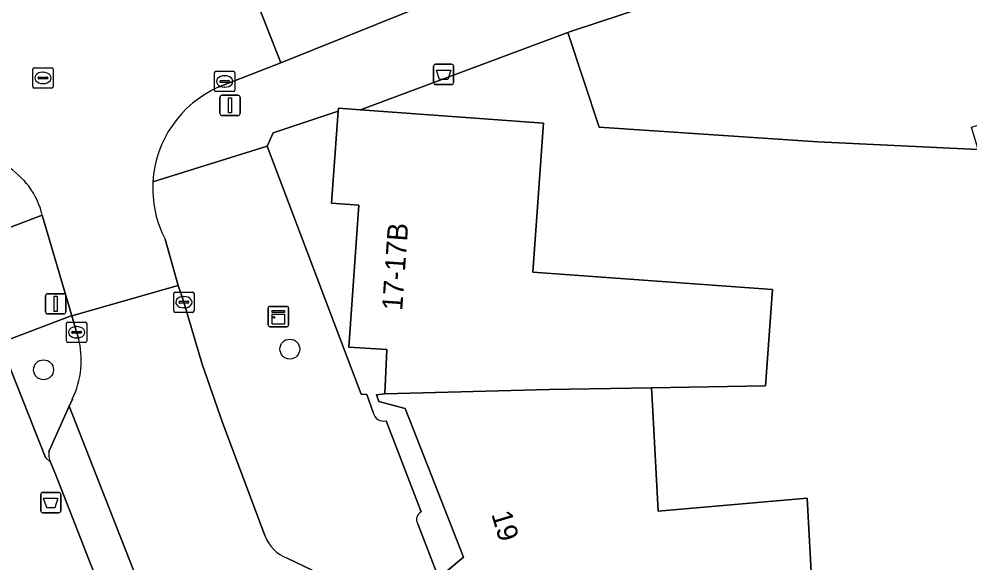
# Model space of a CAD drawing. Extents: x 161087 to 161926, y 382572 to 383873.
# Drawn here: x 161710.88 to 161757.65, y 382787.67 to 382814.43 of the extents above; entities that cross this region are included whole.
import ezdxf

# ---------------------------------------------------------------- set-up
doc = ezdxf.new("R2010")
doc.units = 0
for name, color, linetype in [('IMGEO_Afvalbak', 7, 'Continuous'), ('IMGEO_Berm_groen', 7, 'Continuous'), ('IMGEO_Boom', 7, 'Continuous'), ('IMGEO_Erf', 7, 'Continuous'), ('IMGEO_Kast', 7, 'Continuous'), ('IMGEO_Kolk', 7, 'Continuous'), ('IMGEO_Lichtmast', 7, 'Continuous'), ('IMGEO_Pand', 7, 'Continuous'), ('IMGEO_Pand_nummerreeks', 7, 'Continuous'), ('IMGEO_Parkeervlak_open', 7, 'Continuous'), ('IMGEO_Rijbaan_lokaal_gesloten', 7, 'Continuous'), ('IMGEO_Rijbaan_lokaal_open', 7, 'Continuous'), ('IMGEO_Rioolput', 7, 'Continuous'), ('IMGEO_Voetpad_open', 7, 'Continuous')]:
    doc.layers.add(name, color=color, linetype=linetype)

msp = doc.modelspace()

# ---------------------------------------------------------------- linework, layer by layer
at = {"layer": 'IMGEO_Afvalbak'}
for p, q in [((161731.289, 382811.309), (161731.289, 382812.109)), ((161731.289, 382812.109), (161731.289, 382811.309)), ((161731.389, 382812.209), (161732.179, 382812.209)), ((161732.179, 382812.209), (161731.389, 382812.209)), ((161732.279, 382812.109), (161732.279, 382811.309)), ((161732.279, 382811.309), (161732.279, 382812.109)), ((161732.179, 382811.209), (161731.389, 382811.209)), ((161731.389, 382811.209), (161732.179, 382811.209)), ((161711.954, 382790.239), (161711.954, 382791.039)), ((161711.954, 382791.039), (161711.954, 382790.239)), ((161712.054, 382791.139), (161712.844, 382791.139)), ((161712.844, 382791.139), (161712.054, 382791.139)), ((161712.944, 382791.039), (161712.944, 382790.239)), ((161712.944, 382790.239), (161712.944, 382791.039)), ((161712.844, 382790.139), (161712.054, 382790.139)), ((161712.054, 382790.139), (161712.844, 382790.139))]:
    msp.add_line(p, q, dxfattribs=at)
for points in [[(161731.432, 382811.923), (161732.136, 382811.923), (161731.987, 382811.453), (161731.581, 382811.453), (161731.432, 382811.923)], [(161712.097, 382790.853), (161712.801, 382790.853), (161712.652, 382790.383), (161712.246, 382790.383), (161712.097, 382790.853)]]:
    msp.add_lwpolyline(points, dxfattribs=at)
for centre, start, end in [((161731.389, 382812.109), 90, 180), ((161731.389, 382812.109), 90, 180), ((161732.179, 382812.109), 0, 90), ((161732.179, 382812.109), 360, 90), ((161731.389, 382811.309), 180, 270), ((161731.389, 382811.309), 180, 270), ((161732.179, 382811.309), 270, 0), ((161732.179, 382811.309), 270, 0), ((161712.054, 382791.039), 90, 180), ((161712.054, 382791.039), 90, 180), ((161712.844, 382791.039), 0, 90), ((161712.844, 382791.039), 360, 90), ((161712.054, 382790.239), 180, 270), ((161712.054, 382790.239), 180, 270), ((161712.844, 382790.239), 270, 0), ((161712.844, 382790.239), 270, 0)]:
    msp.add_arc(centre, 0.1, start, end, dxfattribs=at)
at = {"layer": 'IMGEO_Berm_groen'}
for points in [[(161713.808, 382798.752), (161713.719, 382799.017), (161713.481, 382799.83), (161713.454, 382799.822), (161709.938, 382798.495), (161712.195, 382792.853), (161712.434, 382792.635)], [(161712.358, 382793.159), (161712.447, 382793.368), (161713.35, 382795.381), (161713.509, 382795.734)]]:
    msp.add_lwpolyline(points, dxfattribs=at)
for centre, radius, start, end in [((161709.559, 382797.649), 4.389, 334.1317, 14.5523), ((161713.188, 382793.012), 0.843, 169.9517, 206.5534)]:
    msp.add_arc(centre, radius, start, end, dxfattribs=at)
at = {"layer": 'IMGEO_Boom'}
for centre in [(161724.216, 382798.19), (161712.092, 382797.171)]:
    msp.add_circle(centre, 0.489, dxfattribs=at)
at = {"layer": 'IMGEO_Erf'}
for points in [[(161758.096, 382808.012), (161750.203, 382808.397), (161739.444, 382809.112), (161737.9, 382813.764), (161727.689, 382809.965), (161736.711, 382809.303), (161736.174, 382801.983), (161747.982, 382801.117), (161747.633, 382796.387), (161742.018, 382796.286), (161742.066, 382795.429), (161742.356, 382790.218), (161749.684, 382790.863), (161749.937, 382786.323), (161747.869, 382786.142), (161748.043, 382783.01), (161750.136, 382783.194), (161756.566, 382783.727), (161756.824, 382780.936), (161752.843, 382780.527), (161753.095, 382778.125), (161765.335, 382779.309)], [(161729.898, 382795.27), (161728.598, 382795.614), (161728.475, 382795.942), (161728.891, 382795.986), (161728.994, 382798.175), (161727.116, 382798.288), (161727.605, 382805.272), (161726.265, 382805.37), (161726.597, 382809.897), (161723.395, 382808.829), (161723.098, 382808.178), (161726.794, 382798.437), (161727.726, 382795.98), (161728.007, 382795.96), (161728.324, 382795.075)], [(161730.519, 382789.586), (161733.7, 382781.333), (161734.134, 382781.471), (161733.939, 382782.041), (161731.957, 382786.932), (161731.858, 382787.236), (161731.96, 382787.276), (161732.763, 382787.953), (161731.192, 382791.965), (161729.898, 382795.27)], [(161728.954, 382794.666), (161730.688, 382790.179)]]:
    msp.add_lwpolyline(points, dxfattribs=at)
for centre, radius, start, end in [((161728.821, 382795.15), 0.502, 188.6093, 285.4069), ((161730.858, 382789.81), 0.406, 114.6866, 213.4992)]:
    msp.add_arc(centre, radius, start, end, dxfattribs=at)
at = {"layer": 'IMGEO_Kast'}
for p, q in [((161723.153, 382799.368), (161723.153, 382800.209)), ((161723.153, 382800.209), (161723.153, 382799.368)), ((161723.228, 382800.293), (161724.069, 382800.293)), ((161724.069, 382800.293), (161723.228, 382800.293)), ((161724.153, 382800.218), (161724.153, 382799.377)), ((161724.153, 382799.377), (161724.153, 382800.218)), ((161724.078, 382799.293), (161723.237, 382799.293)), ((161723.237, 382799.293), (161724.078, 382799.293))]:
    msp.add_line(p, q, dxfattribs=at)
for points in [[(161723.348, 382800.083), (161723.948, 382800.083), (161723.948, 382799.998), (161723.348, 382799.998), (161723.348, 382800.083)], [(161723.348, 382799.908), (161723.948, 382799.908), (161723.948, 382799.419), (161723.348, 382799.419), (161723.348, 382799.908)]]:
    msp.add_lwpolyline(points, dxfattribs=at)
msp.add_circle((161723.432, 382799.757), 0.0377, dxfattribs=at)
for centre, start, end in [((161723.231, 382800.215), 92.4484, 184.2845), ((161723.231, 382800.215), 92.4484, 184.2845), ((161724.075, 382800.215), 2.4484, 94.2845), ((161724.075, 382800.215), 2.4484, 94.2845), ((161723.231, 382799.371), 182.4484, 274.2845), ((161723.231, 382799.371), 182.4484, 274.2845), ((161724.075, 382799.371), 272.4484, 4.2845), ((161724.075, 382799.371), 272.4484, 4.2845)]:
    msp.add_arc(centre, 0.0779, start, end, dxfattribs=at)
at = {"layer": 'IMGEO_Kolk'}
for p, q in [((161720.507, 382810.933), (161720.507, 382811.785)), ((161720.582, 382811.859), (161721.434, 382811.859)), ((161721.508, 382811.785), (161721.508, 382810.933)), ((161720.766, 382811.353), (161720.766, 382811.365)), ((161721.204, 382811.316), (161720.806, 382811.316)), ((161720.809, 382811.402), (161721.207, 382811.402)), ((161720.995, 382811.639), (161721.02, 382811.639)), ((161721.25, 382811.365), (161721.25, 382811.353)), ((161721.434, 382810.859), (161720.582, 382810.859)), ((161721.018, 382811.079), (161720.993, 382811.079)), ((161718.499, 382800.073), (161718.499, 382800.925)), ((161718.574, 382800.999), (161719.426, 382800.999)), ((161718.801, 382800.542), (161719.199, 382800.542)), ((161718.987, 382800.779), (161719.012, 382800.779)), ((161719.5, 382800.925), (161719.5, 382800.073)), ((161718.758, 382800.493), (161718.758, 382800.505)), ((161719.196, 382800.456), (161718.798, 382800.456)), ((161719.01, 382800.219), (161718.985, 382800.219)), ((161719.242, 382800.505), (161719.242, 382800.493)), ((161719.426, 382799.999), (161718.574, 382799.999)), ((161713.218, 382798.591), (161713.218, 382799.443)), ((161713.293, 382799.517), (161714.145, 382799.517)), ((161713.706, 382799.297), (161713.731, 382799.297)), ((161714.219, 382799.443), (161714.219, 382798.591)), ((161713.477, 382799.011), (161713.477, 382799.023)), ((161713.915, 382798.974), (161713.517, 382798.974)), ((161713.52, 382799.06), (161713.918, 382799.06)), ((161713.729, 382798.737), (161713.704, 382798.737)), ((161713.961, 382799.023), (161713.961, 382799.011)), ((161714.145, 382798.517), (161713.293, 382798.517))]:
    msp.add_line(p, q, dxfattribs=at)
for points in [[(161720.507, 382810.933), (161720.507, 382811.785)], [(161720.582, 382811.859), (161721.434, 382811.859)], [(161721.508, 382811.785), (161721.508, 382810.933)], [(161721.434, 382810.859), (161720.582, 382810.859)], [(161718.499, 382800.073), (161718.499, 382800.925)], [(161718.574, 382800.999), (161719.426, 382800.999)], [(161719.5, 382800.925), (161719.5, 382800.073)], [(161719.426, 382799.999), (161718.574, 382799.999)], [(161713.218, 382798.591), (161713.218, 382799.443)], [(161713.293, 382799.517), (161714.145, 382799.517)], [(161714.219, 382799.443), (161714.219, 382798.591)], [(161714.145, 382798.517), (161713.293, 382798.517)]]:
    msp.add_lwpolyline(points, dxfattribs=at)
for centre, radius, start, end in [((161720.584, 382811.783), 0.0765, 91.552, 178.448), ((161720.584, 382811.783), 0.0765, 91.552, 178.448), ((161721.432, 382811.783), 0.0765, 1.552, 88.448), ((161721.432, 382811.783), 0.0765, 1.552, 88.448), ((161720.806, 382811.362), 0.0403, 85.8775, 175.7526), ((161720.803, 382811.352), 0.0366, 178.938, 274.7102), ((161721.207, 382811.359), 0.043, 264.8664, 352.4533), ((161721.211, 382811.364), 0.0386, 1.7309, 96.639), ((161720.584, 382810.935), 0.0765, 181.552, 268.448), ((161720.584, 382810.935), 0.0765, 181.552, 268.448), ((161721.432, 382810.935), 0.0765, 271.552, 358.448), ((161721.432, 382810.935), 0.0765, 271.552, 358.448), ((161718.576, 382800.923), 0.0765, 91.552, 178.448), ((161718.576, 382800.923), 0.0765, 91.552, 178.448), ((161718.798, 382800.502), 0.0403, 85.8775, 175.7526), ((161719.203, 382800.504), 0.0386, 1.7309, 96.639), ((161719.424, 382800.923), 0.0765, 1.552, 88.448), ((161719.424, 382800.923), 0.0765, 1.552, 88.448), ((161718.576, 382800.075), 0.0765, 181.552, 268.448), ((161718.576, 382800.075), 0.0765, 181.552, 268.448), ((161718.795, 382800.492), 0.0366, 178.938, 274.7102), ((161719.199, 382800.499), 0.043, 264.8664, 352.4533), ((161719.424, 382800.075), 0.0765, 271.552, 358.448), ((161719.424, 382800.075), 0.0765, 271.552, 358.448), ((161713.295, 382799.441), 0.0765, 91.552, 178.448), ((161713.295, 382799.441), 0.0765, 91.552, 178.448), ((161714.143, 382799.441), 0.0765, 1.552, 88.448), ((161714.143, 382799.441), 0.0765, 1.552, 88.448), ((161713.517, 382799.02), 0.0403, 85.8775, 175.7526), ((161713.514, 382799.01), 0.0366, 178.938, 274.7102), ((161713.918, 382799.017), 0.043, 264.8664, 352.4533), ((161713.922, 382799.022), 0.0386, 1.7309, 96.639), ((161713.295, 382798.593), 0.0765, 181.552, 268.448), ((161713.295, 382798.593), 0.0765, 181.552, 268.448), ((161714.143, 382798.593), 0.0765, 271.552, 358.448), ((161714.143, 382798.593), 0.0765, 271.552, 358.448)]:
    msp.add_arc(centre, radius, start, end, dxfattribs=at)
for centre, major_axis, ratio, start_param, end_param in [((161720.994, 382811.359), (-0.387, 0.002), 0.722429, 4.712389, 7.853982), ((161721.019, 382811.359), (-0.39, 0.002), 0.717154, 1.570796, 4.712389), ((161718.986, 382800.499), (-0.387, 0.002), 0.722429, 4.712389, 7.853982), ((161719.011, 382800.499), (-0.39, 0.002), 0.717154, 1.570796, 4.712389), ((161713.705, 382799.017), (-0.387, 0.002), 0.722429, 4.712389, 7.853982), ((161713.73, 382799.017), (-0.39, 0.002), 0.717154, 1.570796, 4.712389)]:
    msp.add_ellipse(centre, major_axis=major_axis, ratio=ratio, start_param=start_param, end_param=end_param, dxfattribs=at)
at = {"layer": 'IMGEO_Lichtmast'}
for p, q in [((161720.774, 382809.784), (161720.774, 382810.584)), ((161720.774, 382810.584), (161720.774, 382809.784)), ((161720.874, 382810.684), (161721.664, 382810.684)), ((161721.664, 382810.684), (161720.874, 382810.684)), ((161721.764, 382810.584), (161721.764, 382809.784)), ((161721.764, 382809.784), (161721.764, 382810.584)), ((161721.664, 382809.684), (161720.874, 382809.684)), ((161720.874, 382809.684), (161721.664, 382809.684)), ((161712.194, 382800.018), (161712.194, 382800.818)), ((161712.194, 382800.818), (161712.194, 382800.018)), ((161712.294, 382800.918), (161713.084, 382800.918)), ((161713.084, 382800.918), (161712.294, 382800.918)), ((161713.184, 382800.818), (161713.184, 382800.018)), ((161713.184, 382800.018), (161713.184, 382800.818)), ((161713.084, 382799.918), (161712.294, 382799.918)), ((161712.294, 382799.918), (161713.084, 382799.918))]:
    msp.add_line(p, q, dxfattribs=at)
for points in [[(161721.194, 382810.559), (161721.344, 382810.559), (161721.344, 382809.809), (161721.194, 382809.809), (161721.194, 382810.559)], [(161712.614, 382800.793), (161712.764, 382800.793), (161712.764, 382800.043), (161712.614, 382800.043), (161712.614, 382800.793)]]:
    msp.add_lwpolyline(points, dxfattribs=at)
for centre, start, end in [((161720.874, 382810.584), 90, 180), ((161720.874, 382810.584), 90, 180), ((161721.664, 382810.584), 0, 90), ((161721.664, 382810.584), 360, 90), ((161720.874, 382809.784), 180, 270), ((161720.874, 382809.784), 180, 270), ((161721.664, 382809.784), 270, 0), ((161721.664, 382809.784), 270, 0), ((161712.294, 382800.818), 90, 180), ((161712.294, 382800.818), 90, 180), ((161713.084, 382800.818), 0, 90), ((161713.084, 382800.818), 360, 90), ((161712.294, 382800.018), 180, 270), ((161712.294, 382800.018), 180, 270), ((161713.084, 382800.018), 270, 0), ((161713.084, 382800.018), 270, 0)]:
    msp.add_arc(centre, 0.1, start, end, dxfattribs=at)
at = {"layer": 'IMGEO_Pand'}
for points in [[(161767.527, 382813.855), (161768.675, 382814.202), (161767.689, 382817.455), (161767.666, 382817.533), (161765.13, 382816.764), (161765.152, 382822.617), (161764.869, 382822.537), (161764.841, 382822.53), (161764.78, 382822.713), (161741.914, 382815.103), (161737.983, 382813.795), (161737.9, 382813.764), (161739.444, 382809.112), (161750.203, 382808.397), (161758.096, 382808.012), (161757.768, 382809.112), (161758.841, 382809.432), (161760.805, 382810.018), (161760.931, 382809.597), (161765.771, 382811.063), (161765.144, 382813.132)], [(161736.174, 382801.983), (161736.711, 382809.303), (161727.689, 382809.965), (161726.608, 382810.044), (161726.597, 382809.897), (161726.265, 382805.37), (161727.605, 382805.272), (161727.116, 382798.288), (161728.994, 382798.175), (161728.891, 382795.986), (161736.98, 382796.195), (161742.018, 382796.286), (161747.633, 382796.387), (161747.982, 382801.117)], [(161749.684, 382790.863), (161742.356, 382790.218), (161742.066, 382795.429), (161742.018, 382796.286), (161736.98, 382796.195), (161728.891, 382795.986), (161728.475, 382795.942), (161728.598, 382795.614), (161729.898, 382795.27), (161731.192, 382791.965), (161732.763, 382787.953), (161731.96, 382787.276), (161731.858, 382787.236), (161731.957, 382786.932), (161733.939, 382782.041), (161734.647, 382782.104), (161734.847, 382781.668), (161748.043, 382783.01), (161747.869, 382786.142), (161749.937, 382786.323)]]:
    msp.add_lwpolyline(points, close=True, dxfattribs=at)
at = {"layer": 'IMGEO_Parkeervlak_open'}
for points in [[(161713.35, 382795.381), (161712.447, 382793.368), (161712.358, 382793.159)], [(161722.127, 382773.053), (161719.449, 382779.866), (161713.35, 382795.381)], [(161712.434, 382792.635), (161712.687, 382792.031), (161715.664, 382784.389), (161720.09, 382773.118), (161720.205, 382772.823), (161721.476, 382773.321)]]:
    msp.add_lwpolyline(points, dxfattribs=at)
msp.add_arc((161713.188, 382793.012), 0.843, 169.9517, 206.5534, dxfattribs=at)
at = {"layer": 'IMGEO_Rijbaan_lokaal_gesloten'}
msp.add_lwpolyline([(161735.002, 382825.222), (161728.389, 382822.563), (161720.925, 382819.562), (161723.765, 382812.28), (161737.856, 382817.95), (161737.362, 382819.209)], close=True, dxfattribs=at)
at = {"layer": 'IMGEO_Rijbaan_lokaal_open'}
for points in [[(161720.694, 382811.072), (161723.765, 382812.28), (161720.925, 382819.562), (161719.598, 382819.002)], [(161712.03, 382804.783), (161713.481, 382799.83), (161718.727, 382801.324), (161718.074, 382803.602)], [(161722.993, 382789.011), (161720.902, 382794.586), (161719.906, 382797.448), (161719, 382800.499), (161718.727, 382801.324), (161713.481, 382799.83), (161713.719, 382799.017), (161713.808, 382798.752)], [(161713.509, 382795.734), (161713.35, 382795.381), (161719.449, 382779.866), (161722.127, 382773.053), (161722.466, 382772.192), (161724.066, 382768.121), (161725.722, 382763.908), (161731.19, 382750), (161740.835, 382725.464), (161739.064, 382724.796), (161739.551, 382723.574)], [(161754.209, 382713.572), (161742.826, 382742.772), (161742.111, 382744.609), (161739.937, 382750), (161725.319, 382787.311), (161724.087, 382787.908)]]:
    msp.add_lwpolyline(points, dxfattribs=at)
for centre, radius, start, end in [((161722.904, 382806.103), 5.439, 113.9781, 176.6008), ((161708.238, 382803.865), 3.902, 13.6014, 105.013), ((161722.908, 382806.103), 5.443, 176.6057, 207.3536), ((161709.559, 382797.649), 4.389, 334.1317, 14.5523), ((161724.723, 382789.633), 1.838, 199.7686, 249.762)]:
    msp.add_arc(centre, radius, start, end, dxfattribs=at)
at = {"layer": 'IMGEO_Rioolput'}
for p, q in [((161711.562, 382811.107), (161711.562, 382811.959)), ((161711.637, 382812.033), (161712.489, 382812.033)), ((161712.05, 382811.813), (161712.075, 382811.813)), ((161712.563, 382811.959), (161712.563, 382811.107)), ((161711.821, 382811.527), (161711.821, 382811.539)), ((161712.259, 382811.49), (161711.861, 382811.49)), ((161711.864, 382811.576), (161712.262, 382811.576)), ((161712.305, 382811.539), (161712.305, 382811.527)), ((161712.489, 382811.033), (161711.637, 382811.033)), ((161712.073, 382811.253), (161712.048, 382811.253))]:
    msp.add_line(p, q, dxfattribs=at)
for points in [[(161711.562, 382811.107), (161711.562, 382811.959)], [(161711.637, 382812.033), (161712.489, 382812.033)], [(161712.563, 382811.959), (161712.563, 382811.107)], [(161712.489, 382811.033), (161711.637, 382811.033)]]:
    msp.add_lwpolyline(points, dxfattribs=at)
for centre, radius, start, end in [((161711.639, 382811.957), 0.0765, 91.552, 178.448), ((161711.639, 382811.957), 0.0765, 91.552, 178.448), ((161712.487, 382811.957), 0.0765, 1.552, 88.448), ((161712.487, 382811.957), 0.0765, 1.552, 88.448), ((161711.861, 382811.536), 0.0403, 85.8775, 175.7526), ((161711.858, 382811.526), 0.0366, 178.938, 274.7102), ((161712.262, 382811.533), 0.043, 264.8664, 352.4533), ((161712.266, 382811.538), 0.0386, 1.7309, 96.639), ((161711.639, 382811.109), 0.0765, 181.552, 268.448), ((161711.639, 382811.109), 0.0765, 181.552, 268.448), ((161712.487, 382811.109), 0.0765, 271.552, 358.448), ((161712.487, 382811.109), 0.0765, 271.552, 358.448)]:
    msp.add_arc(centre, radius, start, end, dxfattribs=at)
for centre, major_axis, ratio, start_param, end_param in [((161712.049, 382811.533), (-0.387, 0.002), 0.722429, 4.712389, 7.853982), ((161712.074, 382811.533), (-0.39, 0.002), 0.717154, 1.570796, 4.712389)]:
    msp.add_ellipse(centre, major_axis=major_axis, ratio=ratio, start_param=start_param, end_param=end_param, dxfattribs=at)
at = {"layer": 'IMGEO_Voetpad_open'}
for points in [[(161737.856, 382817.95), (161723.765, 382812.28), (161720.694, 382811.072)], [(161737.9, 382813.764), (161737.983, 382813.795), (161741.914, 382815.103), (161741.662, 382815.745), (161741.169, 382817.001), (161740.945, 382817.024)], [(161717.475, 382806.425), (161723.098, 382808.178), (161723.395, 382808.829), (161726.597, 382809.897), (161726.608, 382810.044), (161727.689, 382809.965), (161737.9, 382813.764)], [(161728.324, 382795.075), (161728.007, 382795.96), (161727.726, 382795.98), (161726.794, 382798.437), (161723.098, 382808.178), (161717.475, 382806.425)], [(161684.809, 382795.379), (161690.126, 382797.128), (161690.185, 382796.95), (161693.704, 382798.107), (161695.185, 382798.594), (161695.096, 382798.864), (161704.19, 382801.815), (161712.03, 382804.783)], [(161722.466, 382772.192), (161721.995, 382772.007), (161722.066, 382771.597), (161719.215, 382770.467), (161718.377, 382772.406), (161720.09, 382773.118), (161715.664, 382784.389), (161712.687, 382792.031), (161712.434, 382792.635), (161712.195, 382792.853), (161709.938, 382798.495), (161713.454, 382799.822), (161713.481, 382799.83), (161712.03, 382804.783), (161704.19, 382801.815)], [(161718.074, 382803.602), (161718.727, 382801.324), (161719, 382800.499), (161719.906, 382797.448), (161720.902, 382794.586), (161722.993, 382789.011)], [(161730.688, 382790.179), (161728.954, 382794.666)], [(161734.55, 382781.557), (161734.847, 382781.668), (161734.647, 382782.104), (161733.939, 382782.041), (161734.134, 382781.471), (161733.7, 382781.333), (161730.519, 382789.586)], [(161724.087, 382787.908), (161725.319, 382787.311), (161727.028, 382786.484), (161727.579, 382786.223)]]:
    msp.add_lwpolyline(points, dxfattribs=at)
for centre, radius, start, end in [((161722.904, 382806.103), 5.439, 113.9781, 176.6008), ((161708.238, 382803.865), 3.902, 13.6014, 105.013), ((161722.908, 382806.103), 5.443, 176.6057, 207.3536), ((161728.821, 382795.15), 0.502, 188.6093, 285.4069), ((161730.858, 382789.81), 0.406, 114.6866, 213.4992), ((161724.723, 382789.633), 1.838, 199.7686, 249.762)]:
    msp.add_arc(centre, radius, start, end, dxfattribs=at)

# ---------------------------------------------------------------- texts
at = {"layer": 'IMGEO_Pand_nummerreeks'}
for s, rotation, p in [('17-17B', 85.9952, (161729.747, 382800.063)), ('19', 286.9422, (161734.127, 382790.07))]:
    msp.add_text(s, height=1, rotation=rotation, dxfattribs=at).set_placement(p)

doc.saveas('drawing.dxf')
